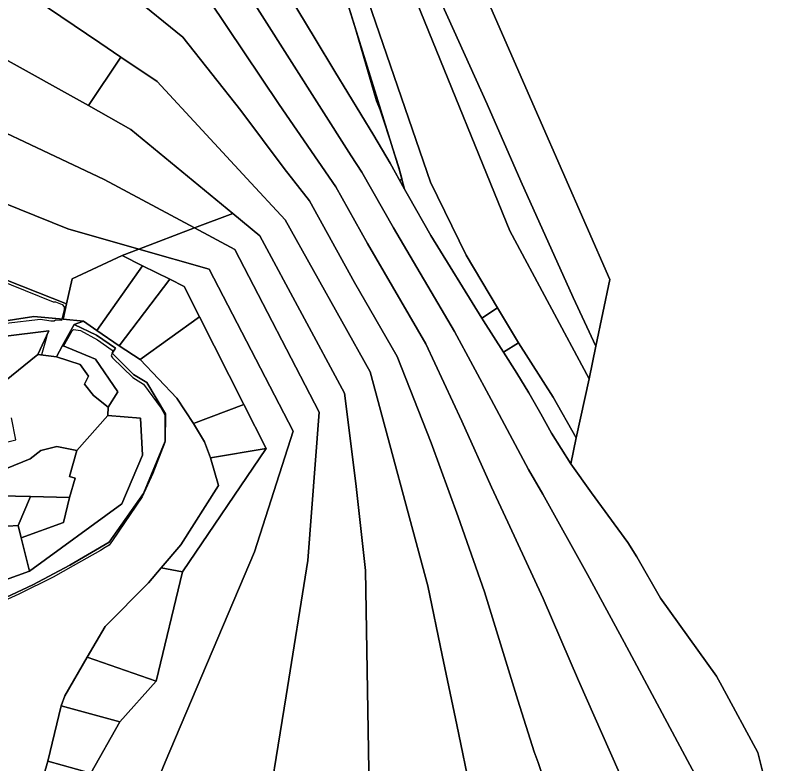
# Model space of a CAD drawing. Extents: x -477304 to -465429, y -1159113 to -1149210.
# Drawn here: x -471269 to -470673, y -1156987 to -1156415 of the extents above; entities that cross this region are included whole.
import ezdxf

# ---------------------------------------------------------------- set-up
doc = ezdxf.new("R2010")
doc.units = 0
for name, color, linetype in [('BPEJ_s', 7, 'Continuous'), ('orna_s', 7, 'Continuous'), ('PUPFL_s', 7, 'Continuous'), ('trav_porost_s', 7, 'Continuous')]:
    doc.layers.add(name, color=color, linetype=linetype)

msp = doc.modelspace()

# ---------------------------------------------------------------- linework, layer by layer
at = {"layer": 'BPEJ_s'}
for points in [[(-471029.6, -1156358.49), (-471008.84, -1156425.66), (-470992.81, -1156480.14), (-470990.04, -1156486.95), (-470980.25, -1156516.91), (-470975.58, -1156531.19), (-470973.24, -1156539.69), (-470973.32, -1156540.02), (-470973.45, -1156540.54), (-470974.83, -1156541.26), (-470982.3, -1156527.89), (-470994.75, -1156506.76), (-471024.65, -1156457.77), (-471039.56, -1156432.75), (-471042.04, -1156428.68), (-471059.62, -1156399.79)], [(-471029.6, -1156358.49), (-471008.84, -1156425.66), (-470992.81, -1156480.14)], [(-470992.81, -1156480.14), (-470990.04, -1156486.95), (-470980.25, -1156516.91), (-470975.58, -1156531.19), (-470973.24, -1156539.69), (-470973.32, -1156540.02), (-470973.45, -1156540.54), (-470974.83, -1156541.26), (-470982.3, -1156527.89), (-470994.75, -1156506.76), (-471024.65, -1156457.77), (-471039.56, -1156432.75), (-471042.04, -1156428.68), (-471059.62, -1156399.79)], [(-471324.85, -1156600.03), (-471240.15, -1156634.12), (-471238.45, -1156634.12), (-471233.34, -1156636.25), (-471231.64, -1156637.95), (-471231.64, -1156640.5), (-471233.49, -1156647.33), (-471233.77, -1156648.37), (-471238.45, -1156648.16), (-471239.3, -1156648.8), (-471241.85, -1156648.8), (-471249.93, -1156647.52), (-471302.67, -1156653.69)], [(-471324.85, -1156600.03), (-471240.15, -1156634.12), (-471238.45, -1156634.12), (-471233.34, -1156636.25), (-471231.64, -1156637.95), (-471231.64, -1156640.5), (-471233.49, -1156647.33), (-471233.77, -1156648.37), (-471238.45, -1156648.16), (-471239.3, -1156648.8), (-471241.85, -1156648.8), (-471249.93, -1156647.52), (-471302.67, -1156653.69)], [(-471278.42, -1156660.52), (-471243.58, -1156656.29), (-471244.79, -1156658.98), (-471246.1, -1156663.9), (-471249.21, -1156674.78), (-471237.73, -1156676.22), (-471232.95, -1156667.62), (-471232.24, -1156667.91), (-471225.69, -1156656.24), (-471225.24, -1156655.8), (-471224.62, -1156655.18), (-471219.31, -1156656.11), (-471206.12, -1156663.26), (-471195.06, -1156671.13), (-471194.64, -1156672.4), (-471194.91, -1156673.17), (-471195.01, -1156673.44), (-471195.7, -1156675.38), (-471194.85, -1156677.08), (-471179.32, -1156691.97), (-471171.03, -1156697.07), (-471157.63, -1156715.37), (-471154.65, -1156720.47), (-471154.65, -1156741.43), (-471154.65, -1156741.74), (-471164.01, -1156765.56), (-471172.09, -1156783.42), (-471194.85, -1156816.81), (-471197.4, -1156820.21), (-471200.44, -1156822.08), (-471203.99, -1156824.26), (-471224.95, -1156836.09), (-471240.15, -1156844.67), (-471266.52, -1156857.86), (-471286.94, -1156867)], [(-471278.42, -1156660.52), (-471243.58, -1156656.29), (-471244.79, -1156658.98), (-471246.1, -1156663.9), (-471249.21, -1156674.78), (-471237.73, -1156676.22), (-471232.95, -1156667.62), (-471232.24, -1156667.91), (-471225.69, -1156656.24), (-471225.24, -1156655.8), (-471224.62, -1156655.18), (-471219.31, -1156656.11), (-471206.12, -1156663.26), (-471195.06, -1156671.13), (-471194.64, -1156672.4), (-471194.91, -1156673.17), (-471195.01, -1156673.44), (-471195.7, -1156675.38), (-471194.85, -1156677.08), (-471179.32, -1156691.97), (-471171.03, -1156697.07), (-471157.63, -1156715.37), (-471154.65, -1156720.47), (-471154.65, -1156741.43), (-471154.65, -1156741.74), (-471164.01, -1156765.56), (-471172.09, -1156783.42), (-471194.85, -1156816.81), (-471197.4, -1156820.21), (-471200.44, -1156822.08), (-471203.99, -1156824.26), (-471224.95, -1156836.09), (-471240.15, -1156844.67), (-471266.52, -1156857.86), (-471286.94, -1156867)]]:
    msp.add_lwpolyline(points, dxfattribs=at)
at = {"layer": 'orna_s'}
msp.add_lwpolyline([(-471223.31, -1156769.12), (-471227.64, -1156783.72), (-471257.45, -1156783.09), (-471280.45, -1156782.6), (-471275.99, -1156761.52), (-471257.73, -1156754.2), (-471249.57, -1156747.95), (-471237.27, -1156744.9), (-471222.18, -1156747.91), (-471227.74, -1156767.7)], close=True, dxfattribs=at)
at = {"layer": 'PUPFL_s'}
for points in [[(-470829.99, -1156693.11), (-470839.78, -1156738.1), (-470857.31, -1156707.13), (-470883.93, -1156665.4), (-470899.91, -1156638.59), (-470923.9, -1156598.35), (-470951.29, -1156542.46), (-470998.67, -1156404.46), (-471041.13, -1156278.75), (-471078.8, -1156170.55), (-471091.08, -1156048.56), (-471099.82, -1155961.8), (-471106.55, -1155894.96), (-471050.48, -1155859.52), (-471003.33, -1155831.89), (-471006.43, -1155849.41), (-471022.64, -1155951.92), (-471037.55, -1156045.07), (-471057.43, -1156169.23), (-471005.98, -1156295.75), (-470958.75, -1156412.58), (-470890.49, -1156579.75)], [(-470899.91, -1156638.59), (-470911.91, -1156646.55), (-470951.05, -1156583.4), (-470968.09, -1156553.33), (-470971.14, -1156547.88), (-470975.38, -1156532.59), (-471011.57, -1156415.99), (-471061.89, -1156254.93), (-471094.26, -1156148.89), (-471118.52, -1156067.04), (-471158.43, -1155939.27), (-471115.09, -1155900.78), (-471113.25, -1155899.47), (-471106.55, -1155894.96), (-471099.82, -1155961.8), (-471091.08, -1156048.56), (-471078.8, -1156170.55), (-471041.13, -1156278.75), (-470998.67, -1156404.46), (-470951.29, -1156542.46), (-470923.9, -1156598.35)], [(-471016.4, -1156048.46), (-471046.02, -1156169.04), (-470993.12, -1156290.52), (-470943.01, -1156405.58), (-470908.05, -1156482.93), (-470882.28, -1156541.77), (-470842.07, -1156630.77), (-470824.8, -1156668), (-470829.99, -1156693.11), (-470890.49, -1156579.75), (-470958.75, -1156412.58), (-471005.98, -1156295.75), (-471057.43, -1156169.23), (-471037.55, -1156045.07), (-471022.64, -1155951.92), (-470994.28, -1155959.7)], [(-471094.1, -1156313.82), (-471061.89, -1156254.93), (-471011.57, -1156415.99), (-470975.38, -1156532.59), (-470971.14, -1156547.88), (-470982.3, -1156527.89), (-470994.75, -1156506.76), (-471024.65, -1156457.77), (-471039.56, -1156432.75), (-471059.62, -1156399.79), (-471079.07, -1156366.75), (-471085.67, -1156355.89), (-471087.65, -1156351.63), (-471100.2, -1156327.91)], [(-471213.05, -1156483.92), (-471418.44, -1156369.64), (-471388.89, -1156312.41), (-471388.26, -1156311.33), (-471344.97, -1156340.66), (-471300.52, -1156370.77), (-471254.07, -1156402.24), (-471204.52, -1156435.81), (-471188.34, -1156446.78)], [(-471213.05, -1156483.92), (-471180.85, -1156502.14), (-471102.7, -1156566.52), (-471131.88, -1156577.56), (-471201.23, -1156540.54), (-471337.42, -1156476.25), (-471448.06, -1156424.56), (-471424.32, -1156381.04), (-471418.44, -1156369.64)], [(-470882.28, -1156541.77), (-470908.05, -1156482.93), (-470943.01, -1156405.58), (-470910.41, -1156396.67), (-470868.48, -1156493.08), (-470813.92, -1156617.1), (-470824.8, -1156668), (-470842.07, -1156630.77)], [(-471201.23, -1156540.54), (-471131.88, -1156577.56), (-471174.62, -1156593.74), (-471228.95, -1156578.25), (-471490.01, -1156472.99), (-471480.5, -1156462.99), (-471451.26, -1156429.03), (-471448.06, -1156424.56), (-471337.42, -1156476.25)], [(-470958.6, -1157055.74), (-470997.44, -1157053.71), (-471000.96, -1156839.66), (-471008.6, -1156773.03), (-471017.05, -1156704.1), (-471081.86, -1156583.69), (-471102.7, -1156566.52), (-471180.85, -1156502.14), (-471213.05, -1156483.92), (-471188.34, -1156446.78), (-471160.62, -1156465.56), (-471126.21, -1156502.67), (-471091.81, -1156539.75), (-471062.56, -1156571.29), (-470997.44, -1156687.62), (-470953.32, -1156851.38), (-470942.29, -1156904.51), (-470931.25, -1156957.72), (-470920.24, -1157010.77), (-470908.78, -1157066.01)], [(-471228.95, -1156578.25), (-471174.62, -1156593.74), (-471187.45, -1156598.6), (-471225.76, -1156616.52), (-471229.86, -1156635.58), (-471466.93, -1156541.95), (-471532.95, -1156517.19), (-471522.66, -1156506.56), (-471505.44, -1156488.86), (-471490.01, -1156472.99)], [(-471577.82, -1156576), (-471569.62, -1156561.54), (-471551.57, -1156537.24), (-471532.95, -1156517.19), (-471466.93, -1156541.95), (-471229.86, -1156635.58), (-471232.41, -1156647.43), (-471255.1, -1156645.34), (-471299.62, -1156652.09), (-471380.96, -1156656.46), (-471629.22, -1156596.63), (-471618.79, -1156549.59)], [(-471008.6, -1156773.03), (-471000.96, -1156839.66), (-470997.44, -1157053.71), (-471079.83, -1157047.34), (-471061.89, -1156935.63), (-471045.24, -1156832.11), (-471036.58, -1156718.59), (-471101.11, -1156593.99), (-471131.88, -1156577.56), (-471102.7, -1156566.52), (-471081.86, -1156583.69), (-471017.05, -1156704.1)], [(-471086.03, -1156825.5), (-471056.43, -1156733.11), (-471120.86, -1156609.06), (-471174.62, -1156593.74), (-471131.88, -1156577.56), (-471101.11, -1156593.99), (-471036.58, -1156718.59), (-471045.24, -1156832.11), (-471061.89, -1156935.63), (-471079.83, -1157047.34), (-471126.65, -1157044.55), (-471176.4, -1157039.7), (-471154.53, -1156986.38)], [(-471150.78, -1156616.84), (-471171.69, -1156606.44), (-471187.45, -1156598.6), (-471174.62, -1156593.74), (-471120.86, -1156609.06), (-471056.43, -1156733.11), (-471086.03, -1156825.5), (-471154.53, -1156986.38), (-471176.4, -1157039.7), (-471246.59, -1157033.93), (-471247.59, -1156997.14), (-471244.25, -1156985.65), (-471211.34, -1156994.66), (-471189.1, -1156955.48), (-471161.28, -1156924.38), (-471141.05, -1156840.67), (-471077.15, -1156746.45), (-471094.33, -1156712.55), (-471128.13, -1156645.66), (-471139.95, -1156622.28)], [(-471217.05, -1156649), (-471232.41, -1156647.43), (-471229.86, -1156635.58), (-471225.76, -1156616.52), (-471187.45, -1156598.6), (-471171.69, -1156606.44), (-471206.75, -1156656.06)], [(-471189.62, -1156667.8), (-471206.75, -1156656.06), (-471171.69, -1156606.44), (-471150.78, -1156616.84)], [(-471139.95, -1156622.28), (-471128.13, -1156645.66), (-471173.69, -1156678.35), (-471189.62, -1156667.8), (-471150.78, -1156616.84)], [(-470895.46, -1156672.72), (-470910.69, -1156648.52), (-470911.91, -1156646.55), (-470899.91, -1156638.59), (-470883.93, -1156665.4)], [(-471425.12, -1156711.66), (-471380.96, -1156656.46), (-471299.62, -1156652.09), (-471255.1, -1156645.34), (-471232.41, -1156647.43), (-471217.05, -1156649), (-471223.99, -1156651.51), (-471232.95, -1156667.62), (-471237.73, -1156676.22), (-471251.81, -1156674.46), (-471243.58, -1156656.29), (-471278.42, -1156660.52), (-471316.54, -1156681.51), (-471325.72, -1156677.84), (-471355.62, -1156679.79), (-471368.45, -1156690.22), (-471389.93, -1156694.59), (-471393.52, -1156694.5)], [(-471094.33, -1156712.55), (-471132.64, -1156727.31), (-471145.57, -1156707.77), (-471173.69, -1156678.35), (-471128.13, -1156645.66)], [(-471178.67, -1156689.79), (-471168.49, -1156695.73), (-471154.3, -1156719.87), (-471154.32, -1156740.63), (-471170.94, -1156780.81), (-471197.32, -1156817.93), (-471227.34, -1156835.56), (-471255.64, -1156850.74), (-471288.67, -1156866), (-471322.35, -1156874.88), (-471331.19, -1156866.5), (-471258.26, -1156840.29), (-471187.73, -1156788.63), (-471171.8, -1156751.39), (-471173.42, -1156723.04), (-471198.36, -1156721.2), (-471198.14, -1156714.62), (-471190.72, -1156702.89), (-471207.84, -1156677.87), (-471232.95, -1156667.62), (-471223.99, -1156651.51), (-471207.02, -1156659.54), (-471192.42, -1156669.53), (-471195.06, -1156673.39)], [(-470883.93, -1156665.4), (-470857.31, -1156707.13), (-470839.78, -1156738.1), (-470843.81, -1156757.99), (-470858.75, -1156734.73), (-470866.75, -1156719.78), (-470876.07, -1156703.74), (-470885.35, -1156688.77), (-470895.46, -1156672.72)], [(-471132.64, -1156727.31), (-471094.33, -1156712.55), (-471077.15, -1156746.45), (-471119.81, -1156753.48), (-471124.3, -1156741.28)], [(-471141.05, -1156840.67), (-471157.48, -1156837.57), (-471142.54, -1156819.94), (-471113.66, -1156774.76), (-471119.81, -1156753.48), (-471077.15, -1156746.45)], [(-471232.33, -1156802.93), (-471264.71, -1156814.58), (-471267.08, -1156805.15), (-471257.45, -1156783.09), (-471227.64, -1156783.72)], [(-471157.48, -1156837.57), (-471141.05, -1156840.67), (-471161.28, -1156924.38), (-471214.22, -1156906.08), (-471200.44, -1156882.49), (-471167.16, -1156849.03)], [(-471189.1, -1156955.48), (-471233.98, -1156943.28), (-471231.25, -1156935.47), (-471214.22, -1156906.08), (-471161.28, -1156924.38)], [(-471189.1, -1156955.48), (-471211.34, -1156994.66), (-471244.25, -1156985.65), (-471233.98, -1156943.28)]]:
    msp.add_lwpolyline(points, close=True, dxfattribs=at)
for points in [[(-470831.18, -1156842.78), (-470865.45, -1156781.35), (-470876.39, -1156762.46), (-470904.82, -1156708.74), (-470932.99, -1156656.84), (-470979.68, -1156577.38), (-471004.02, -1156534.86), (-471012.04, -1156522.41), (-471104.61, -1156376.61), (-471261.42, -1156173.22), (-471289.86, -1156136.08)], [(-471289.86, -1156136.08), (-471261.42, -1156173.22), (-471104.61, -1156376.61), (-471012.04, -1156522.41), (-471004.02, -1156534.86), (-470979.68, -1156577.38), (-470932.99, -1156656.84), (-470904.82, -1156708.74), (-470876.39, -1156762.46), (-470865.45, -1156781.35), (-470831.18, -1156842.78), (-470803.02, -1156894.61), (-470754.51, -1156984.97), (-470731.97, -1157027.06)], [(-470687.64, -1157030.91), (-470700.64, -1156979.02), (-470728, -1156928.38), (-470732.47, -1156920.62), (-470775.3, -1156860.81), (-470793.46, -1156829.26), (-470800.18, -1156818.15), (-470828.14, -1156780.36), (-470843.81, -1156757.99), (-470839.78, -1156738.1), (-470829.99, -1156693.11), (-470824.8, -1156668), (-470813.92, -1156617.1), (-470868.48, -1156493.08), (-470910.41, -1156396.67), (-470911.56, -1156394.03), (-470963.7, -1156274.33), (-470973.86, -1156251.01), (-471010.25, -1156167.48), (-470935.59, -1156168.87), (-470810.94, -1156172.94), (-470786.5, -1156173.61), (-470728.99, -1156175.18), (-470665.07, -1156176.93)], [(-470788.91, -1157034.56), (-470837.95, -1156923.96), (-470865.11, -1156861.22), (-470892.06, -1156802.75), (-470904.7, -1156775.84), (-470927.35, -1156725.5), (-470954.86, -1156666.3), (-470999.52, -1156589.43), (-471023.74, -1156545.99), (-471067.19, -1156483.02), (-471120.69, -1156403.15), (-471170.67, -1156352.19), (-471180.88, -1156342.37), (-471339.94, -1156180.31)], [(-471339.94, -1156180.31), (-471180.88, -1156342.37), (-471170.67, -1156352.19), (-471120.69, -1156403.15), (-471067.19, -1156483.02), (-471023.74, -1156545.99), (-470999.52, -1156589.43), (-470954.86, -1156666.3), (-470927.35, -1156725.5), (-470904.7, -1156775.84), (-470892.06, -1156802.75), (-470865.11, -1156861.22), (-470837.95, -1156923.96), (-470788.91, -1157034.56)], [(-470852.74, -1157034.5), (-470868.9, -1156986.68), (-470872.09, -1156978.33), (-470884.51, -1156938.86), (-470909.89, -1156855.91), (-470930.15, -1156798.71), (-470950.79, -1156742.11), (-470976.81, -1156676.06), (-471009.62, -1156619.44), (-471043.95, -1156556.84), (-471063.24, -1156532.17), (-471096.46, -1156487.64), (-471140.81, -1156431.51), (-471179.88, -1156399.64), (-471218.94, -1156367.77), (-471245.75, -1156345.12), (-471265.02, -1156328.83), (-471312.1, -1156290.05)], [(-471179.88, -1156399.64), (-471140.81, -1156431.51), (-471096.46, -1156487.64), (-471063.24, -1156532.17), (-471043.95, -1156556.84), (-471009.62, -1156619.44), (-470976.81, -1156676.06), (-470950.79, -1156742.11), (-470930.15, -1156798.71), (-470909.89, -1156855.91), (-470884.51, -1156938.86), (-470872.09, -1156978.33), (-470868.9, -1156986.68), (-470852.74, -1157034.5)], [(-471059.62, -1156399.79), (-471039.56, -1156432.75), (-471024.65, -1156457.77), (-470994.75, -1156506.76), (-470982.3, -1156527.89), (-470971.14, -1156547.88), (-470968.09, -1156553.33), (-470951.05, -1156583.4), (-470911.91, -1156646.55), (-470910.69, -1156648.52), (-470895.46, -1156672.72), (-470885.35, -1156688.77), (-470876.07, -1156703.74), (-470866.75, -1156719.78), (-470858.75, -1156734.73), (-470843.81, -1156757.99), (-470828.14, -1156780.36), (-470800.18, -1156818.15), (-470793.46, -1156829.26), (-470775.3, -1156860.81), (-470732.47, -1156920.62), (-470728, -1156928.38), (-470700.64, -1156979.02), (-470687.64, -1157030.91)], [(-470920.24, -1157010.77), (-470931.25, -1156957.72), (-470942.29, -1156904.51), (-470953.32, -1156851.38), (-470997.44, -1156687.62), (-471062.56, -1156571.29), (-471091.81, -1156539.75), (-471126.21, -1156502.67), (-471160.62, -1156465.56), (-471188.34, -1156446.78), (-471204.52, -1156435.81), (-471254.07, -1156402.24)], [(-471288.67, -1156866), (-471255.64, -1156850.74), (-471227.34, -1156835.56), (-471197.32, -1156817.93), (-471170.94, -1156780.81), (-471154.32, -1156740.63), (-471154.3, -1156719.87), (-471168.49, -1156695.73), (-471178.67, -1156689.79), (-471195.06, -1156673.39), (-471192.42, -1156669.53), (-471207.02, -1156659.54), (-471223.99, -1156651.51), (-471217.05, -1156649), (-471206.75, -1156656.06), (-471189.62, -1156667.8), (-471173.69, -1156678.35), (-471145.57, -1156707.77), (-471132.64, -1156727.31), (-471124.3, -1156741.28), (-471119.81, -1156753.48), (-471113.66, -1156774.76), (-471142.54, -1156819.94), (-471157.48, -1156837.57), (-471167.16, -1156849.03), (-471200.44, -1156882.49), (-471214.22, -1156906.08), (-471231.25, -1156935.47), (-471233.98, -1156943.28), (-471244.25, -1156985.65), (-471247.59, -1156997.14)], [(-470682, -1157064.52), (-470680.67, -1157073.06), (-470680.4, -1157074.52), (-470708.84, -1157075.26), (-470731.97, -1157027.06), (-470754.51, -1156984.97), (-470803.02, -1156894.61), (-470831.18, -1156842.78)]]:
    msp.add_lwpolyline(points, dxfattribs=at)
at = {"layer": 'trav_porost_s'}
for points in [[(-471251.81, -1156674.46), (-471277.49, -1156695.19), (-471289.26, -1156696.54), (-471289.67, -1156689.04), (-471305.15, -1156692.37), (-471316.54, -1156681.51), (-471278.42, -1156660.52), (-471243.58, -1156656.29)], [(-471216.12, -1156697.12), (-471213.15, -1156690.89), (-471219.64, -1156682.06), (-471237.73, -1156676.22), (-471232.95, -1156667.62), (-471207.84, -1156677.87), (-471190.72, -1156702.89), (-471198.14, -1156714.62), (-471209.31, -1156705.74)], [(-471198.36, -1156721.2), (-471173.42, -1156723.04), (-471171.8, -1156751.39), (-471187.73, -1156788.63), (-471258.26, -1156840.29), (-471264.71, -1156814.58), (-471232.33, -1156802.93), (-471227.64, -1156783.72), (-471223.31, -1156769.12), (-471227.74, -1156767.7), (-471222.18, -1156747.91)], [(-471284.87, -1156803.47), (-471280.45, -1156782.6), (-471257.45, -1156783.09), (-471267.08, -1156805.15), (-471274.85, -1156805.67)], [(-471333.69, -1156841.28), (-471322.58, -1156831.52), (-471316.25, -1156820.42), (-471299.3, -1156831.45), (-471284.87, -1156803.47), (-471274.85, -1156805.67), (-471267.08, -1156805.15), (-471264.71, -1156814.58), (-471258.26, -1156840.29), (-471331.19, -1156866.5), (-471338.72, -1156859.12), (-471381.44, -1156851.33), (-471380.78, -1156836.01), (-471371.64, -1156833.53), (-471371.91, -1156828.76), (-471349.34, -1156850.06)]]:
    msp.add_lwpolyline(points, close=True, dxfattribs=at)
for points in [[(-471277.49, -1156695.19), (-471251.81, -1156674.46), (-471237.73, -1156676.22), (-471219.64, -1156682.06), (-471213.15, -1156690.89), (-471216.12, -1156697.12), (-471209.31, -1156705.74), (-471198.14, -1156714.62), (-471198.36, -1156721.2), (-471222.18, -1156747.91), (-471237.27, -1156744.9), (-471249.57, -1156747.95), (-471257.73, -1156754.2), (-471275.99, -1156761.52)], [(-471304.09, -1156748.5), (-471268.68, -1156739.73), (-471272.04, -1156722.76)]]:
    msp.add_lwpolyline(points, dxfattribs=at)

doc.saveas('drawing.dxf')
